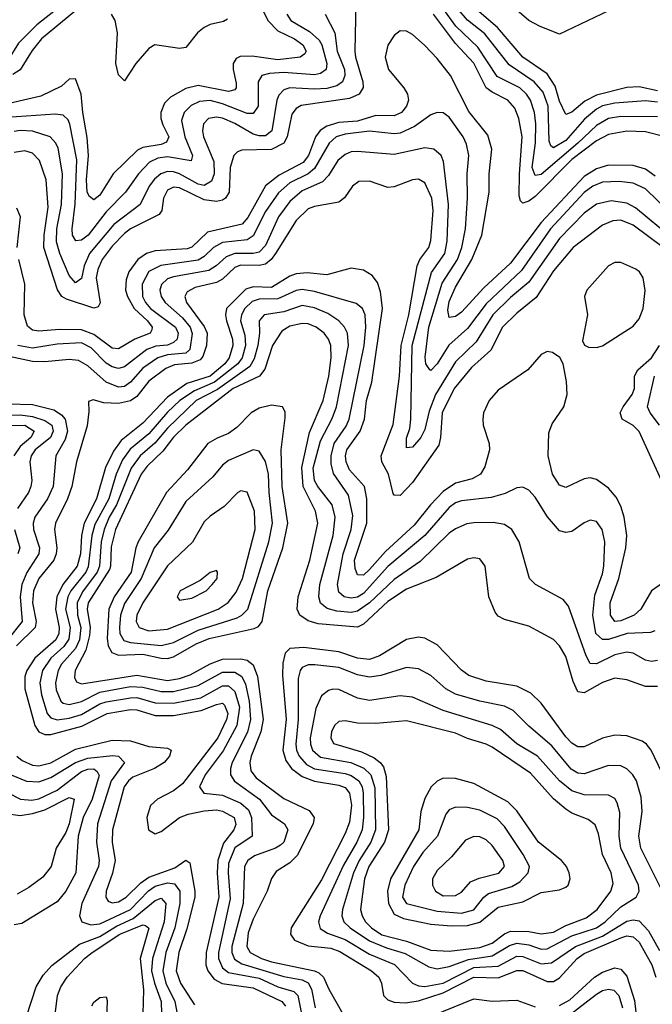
# Model space of a CAD drawing. Header units: inches. Extents: x 884549 to 1028252, y 526810 to 653624.
# Tile 735 of 1056: x 1003448 to 1005513, y 584121 to 587332. Entities that reach past the tile are written whole.
import ezdxf

# ---------------------------------------------------------------- set-up
doc = ezdxf.new("R2010")
doc.units = ezdxf.units.IN
doc.header["$MEASUREMENT"] = 0
doc.layers.add('B0508', color=7, linetype='Continuous')

msp = doc.modelspace()

# ---------------------------------------------------------------- linework, layer by layer
at = {"layer": 'B0508', "color": 5}
for points, elevation in [([(1004547.1, 587492.9), (1004542.3, 587230), (1004544.4, 587210), (1004568.3, 587130), (1004568.8, 587111.2), (1004555.5, 587090), (1004524.2, 587075.8), (1004367, 587053), (1004350, 587042.3), (1004336.1, 587023.9), (1004321.1, 586950), (1004310, 586929.3), (1004270, 586909.3), (1004172.9, 586907.1), (1004158.7, 586901.3), (1004147.3, 586890), (1004135.1, 586850), (1004131.8, 586770), (1004119.6, 586750), (1004110, 586743.7), (1004090, 586739.4), (1004050, 586745.2), (1003970, 586784.1), (1003950, 586786.2), (1003930, 586776), (1003917.1, 586750), (1003912.3, 586710), (1003902.9, 586697.1), (1003810.1, 586650), (1003790, 586635.4), (1003750, 586593.5), (1003717.6, 586550), (1003702.7, 586517.3), (1003697.5, 586490), (1003710.9, 586409.1), (1003704.4, 586395.6), (1003690, 586391.9), (1003601, 586421), (1003585.4, 586430), (1003571.1, 586451.1), (1003527.3, 586590), (1003527.8, 586630), (1003541.1, 586721.1), (1003534.7, 586810), (1003513.1, 586873.1), (1003490, 586897.5), (1003465.1, 586905.1), (1003430, 586899.1)], 1980), ([(1005530, 587063.6), (1005490, 587068.2), (1005390, 587060.7), (1005350, 587051.6), (1005330, 587040.9), (1005291.6, 587008.4), (1005230, 586938.1), (1005190, 586914.8), (1005181.6, 586921.6), (1005176.5, 586936.5), (1005172.6, 587050), (1005156.6, 587096.6), (1005127.1, 587130), (1005045.3, 587185.3), (1004966.4, 587286.4), (1004910, 587331.1), (1004841.8, 587410)], 1940), ([(1003590, 587383.2), (1003504.5, 587315.5), (1003444.1, 587255.9), (1003410, 587201.1), (1003350, 587185.3), (1003250, 587108.8), (1003130, 587076.5), (1003090, 587075.2), (1003010, 587088.1), (1002930, 587086.8), (1002910, 587095.7), (1002853.3, 587153.3), (1002843.7, 587170), (1002825.2, 587230), (1002811.3, 587250), (1002690, 587366.4)], 1860), ([(1004238.3, 587370), (1004258, 587330), (1004290, 587296.5), (1004345.1, 587270), (1004372.1, 587250), (1004382.7, 587230), (1004378.5, 587221.5), (1004363.7, 587210), (1004290, 587201.6), (1004206.9, 587213.1), (1004167.7, 587212.3), (1004154.5, 587205.5), (1004145, 587190), (1004144.3, 587170), (1004154.6, 587125.4), (1004154.9, 587110), (1004150, 587103.4), (1004130, 587098.2), (1004030, 587118.3), (1003990, 587107.9), (1003940.4, 587079.6), (1003920.1, 587059.9), (1003909.2, 587030), (1003909.2, 587010), (1003915.4, 586990), (1003934.3, 586950), (1003927.3, 586932.7), (1003910, 586925.2), (1003850, 586915.9), (1003832.7, 586907.3), (1003753.6, 586830), (1003710, 586760.4), (1003690, 586745.3), (1003675.8, 586755.8), (1003668.4, 586770), (1003665.7, 586810), (1003672.9, 586890), (1003668.4, 586948.4), (1003653.8, 587030), (1003649.1, 587089.1), (1003630, 587139.6), (1003610, 587138.3), (1003584.3, 587115.7), (1003516.6, 587083.4), (1003370, 587049.4)], 1920), ([(1003650, 587377.3), (1003519.4, 587270), (1003488.4, 587231.6), (1003450, 587169.1), (1003425.8, 587154.2)], 1880), ([(1005530, 587015.7), (1005410, 587016.6), (1005370, 587009.7), (1005330, 586987.9), (1005269.6, 586930), (1005150, 586828.1), (1005130, 586824.3), (1005120.4, 586850), (1005130.9, 586930.9), (1005133, 586993), (1005128.1, 587030), (1005114.8, 587070), (1005101.5, 587090), (1005079.9, 587110), (1005006.7, 587146.7), (1004942.9, 587242.9), (1004871.9, 587311.9), (1004829.5, 587370)], 1960), ([(1005530, 587100.1), (1005470, 587113.4), (1005430, 587111.5), (1005330, 587086.1), (1005292.8, 587067.2), (1005250, 587030.9), (1005230, 587023.4), (1005210, 587067.1), (1005195.3, 587115.3), (1005170, 587155.4), (1005090.1, 587210.1), (1005007.5, 587307.5), (1004910, 587390.8)], 1920), ([(1004319.4, 587350), (1004332.5, 587330), (1004393.9, 587293.9), (1004425.9, 587265.9), (1004434.5, 587250), (1004450.8, 587190), (1004448.3, 587170), (1004430, 587156.6), (1004410, 587152.3), (1004310, 587159.8), (1004263.3, 587156.7), (1004238.5, 587150), (1004226.1, 587130), (1004225.8, 587050), (1004210, 587026.4), (1004190, 587026.6), (1004110, 587057.9), (1004070, 587068.7), (1004034.8, 587065.2), (1004007.8, 587052.2), (1003984.6, 587030), (1003976.5, 587003.5), (1003986.7, 586950), (1004012.2, 586890), (1004007.9, 586872.1), (1003930, 586884.8), (1003899.1, 586880.9), (1003872.1, 586867.9), (1003836.3, 586830), (1003793.1, 586770), (1003730, 586705.3), (1003671.8, 586630), (1003650, 586613.9), (1003631.2, 586611.2), (1003620.1, 586630), (1003619.8, 586650), (1003628.9, 586731.1), (1003635, 586875), (1003612.1, 586992.1), (1003605.7, 587005.7), (1003590, 587020.9), (1003564.3, 587024.3), (1003406.3, 587013.7)], 1940), ([(1004444.8, 587350), (1004476.7, 587290), (1004484.6, 587230), (1004507.6, 587170), (1004509.4, 587150), (1004501.4, 587130), (1004482.8, 587117.2), (1004450, 587107.9), (1004410, 587105.6), (1004330, 587110.2), (1004310, 587103.4), (1004293.9, 587086.1), (1004286.7, 587070), (1004270.4, 586970), (1004250, 586954.2), (1004230, 586953.4), (1004210, 586958.7), (1004150, 586994), (1004110, 587010.8), (1004090, 587014.5), (1004063.7, 587010), (1004047.7, 586992.3), (1004044.3, 586970), (1004047.6, 586950), (1004081.1, 586870), (1004082.3, 586830), (1004074.4, 586805.6), (1004050, 586791.5), (1004030, 586795.8), (1003970.1, 586829.9), (1003950, 586836.5), (1003930, 586837.5), (1003908.8, 586830), (1003887.7, 586812.3), (1003870.6, 586790), (1003841.3, 586730), (1003755.8, 586664.2), (1003675.5, 586570), (1003658.2, 586530), (1003650, 586488.3), (1003630, 586474.5), (1003610, 586498), (1003578.7, 586570), (1003568, 586608), (1003569.4, 586650), (1003584.2, 586730), (1003587.5, 586830), (1003573.5, 586913.5), (1003566.4, 586930), (1003547.7, 586950), (1003490, 586968.8), (1003450, 586971.4), (1003430, 586967.9)], 1960), ([(1004125.8, 587334.2), (1004113.6, 587326.4), (1004070, 587316.6), (1004050, 587306.5), (1004028.6, 587290), (1003990, 587242), (1003970, 587238.1), (1003889.1, 587250), (1003870, 587238.5), (1003827.5, 587190), (1003790, 587132.8), (1003770, 587152.4), (1003761.5, 587190), (1003767.4, 587290), (1003759.9, 587330), (1003747.7, 587350)], 1880), ([(1005550, 586952), (1005490, 586966.6), (1005430, 586968.6), (1005370, 586957.5), (1005330, 586937.1), (1005250, 586876.1), (1005130, 586756.1), (1005110, 586740.3), (1005090, 586733.7), (1005082.1, 586742.1), (1005078.3, 586758.3), (1005078.7, 586830), (1005087.5, 586950), (1005077.3, 587010), (1005063.9, 587043.9), (1005040.7, 587070), (1004990, 587095.6), (1004970.3, 587110.3), (1004930, 587190.6), (1004870, 587254.9), (1004798.2, 587350)], 1980), ([(1005370, 587361.6), (1005210, 587285.8), (1005146.4, 587310), (1005110, 587329.9), (1005070, 587363.1)], 1880), ([(1005522.3, 586822.3), (1005490, 586844.9), (1005450, 586857), (1005370, 586858.2), (1005330, 586845.9), (1005290, 586821.1), (1005149.5, 586670.5), (1005050, 586538.1), (1004962.3, 586457.7), (1004890, 586379), (1004870, 586364), (1004850, 586361.2), (1004845.1, 586385.1), (1004850, 586413.4), (1004870, 586460.1), (1004923.9, 586550), (1004956.5, 586630), (1004980.4, 586770), (1004980.3, 586830), (1004988.9, 586910), (1004975.7, 586955.7), (1004913.5, 587033.5), (1004853.9, 587150), (1004810, 587206.3), (1004770, 587248.5), (1004730, 587284.3), (1004710, 587294.8), (1004690, 587295.8), (1004670, 587280.7), (1004650, 587249.1), (1004640.7, 587210), (1004651.3, 587170), (1004701.6, 587110), (1004713.3, 587090), (1004716.5, 587070), (1004710.8, 587050), (1004693.7, 587030), (1004670, 587018.7), (1004610, 587020), (1004550, 587001.8), (1004490, 586997), (1004450, 586985.4), (1004428.9, 586971.1), (1004413, 586950), (1004390.5, 586890), (1004373, 586867), (1004294.4, 586825.6), (1004249.8, 586790.2), (1004192.9, 586687.1), (1004174, 586666), (1004060.8, 586639.2), (1004010, 586590.9), (1003994.6, 586585.4), (1003890, 586578.5), (1003861.9, 586570), (1003833.2, 586550), (1003804.3, 586510), (1003795.5, 586484.5), (1003793.7, 586450), (1003799.4, 586430), (1003821.3, 586390), (1003864.7, 586350), (1003880.6, 586330), (1003878.8, 586321.2), (1003874.2, 586310), (1003823.9, 586290), (1003770, 586258.6), (1003750, 586260.8), (1003690, 586305.8), (1003650, 586320.9), (1003578, 586322), (1003510, 586316.6), (1003490, 586320.3), (1003473.4, 586333.4), (1003463.1, 586370), (1003465.1, 586470), (1003444.7, 586550)], 2020), ([(1005570, 586703.4), (1005490, 586780.6), (1005450, 586799.5), (1005404.6, 586804.6), (1005350, 586802.8), (1005318.2, 586790), (1005290, 586768.4), (1005180, 586650), (1005085.8, 586514.2), (1004970, 586405.8), (1004910, 586325), (1004848.7, 586271.3), (1004810, 586210.5), (1004790, 586187.9), (1004786.2, 586190), (1004773.7, 586210), (1004771.7, 586231.7), (1004783, 586330), (1004826.7, 586473.3), (1004876.5, 586550), (1004891.5, 586590), (1004903.3, 586650), (1004909.9, 586750), (1004908.8, 586830), (1004913.5, 586890), (1004906.5, 586926.5), (1004895.2, 586950), (1004850, 587014.8), (1004830, 587028.4), (1004810, 587029.9), (1004790, 587022.5), (1004736, 586984), (1004690, 586962.7), (1004670, 586960.4), (1004590, 586968.7), (1004510, 586959.4), (1004481.2, 586950), (1004458.1, 586930), (1004410, 586846.6), (1004389.9, 586830.1), (1004330, 586800.7), (1004292.6, 586767.4), (1004250, 586706.6), (1004210, 586627.2), (1004190, 586615), (1004110, 586605.8), (1004080.9, 586590), (1004050, 586560.3), (1004030, 586547.8), (1003909.2, 586530.8), (1003870, 586511), (1003847.5, 586470), (1003849.1, 586430), (1003858.5, 586410), (1003875.1, 586390), (1003957, 586330), (1003965.1, 586310), (1003961.7, 586290), (1003950, 586279.2), (1003930, 586271.2), (1003892.8, 586267.2), (1003862.7, 586257.3), (1003790, 586200.4), (1003770, 586195), (1003750, 586199.9), (1003730, 586212.1), (1003681.8, 586261.8), (1003650, 586278.1), (1003570, 586274.5), (1003490, 586260.7), (1003441.6, 586270)], 2040), ([(1005579, 586619), (1005458.3, 586718.3), (1005430, 586734.1), (1005378.1, 586741.9), (1005330, 586730.3), (1005290, 586701.9), (1005210, 586619), (1005110, 586476.8), (1005050, 586426.8), (1004991.9, 586370), (1004938.3, 586281.7), (1004870, 586216.2), (1004804.8, 586110), (1004784, 586056), (1004770, 585995.5), (1004757.3, 585970), (1004730, 585938.2), (1004710, 585935.6), (1004710, 585968), (1004721.4, 585998.6), (1004724.9, 586030), (1004729, 586270), (1004792.4, 586507.6), (1004835.6, 586570), (1004843.2, 586610), (1004847.1, 586730), (1004831.6, 586870), (1004823.5, 586890), (1004799.6, 586910), (1004770, 586914.9), (1004670, 586892.9), (1004550, 586903), (1004530, 586901.3), (1004510, 586893.3), (1004486.8, 586873.2), (1004455.8, 586824.2), (1004436.8, 586803.2), (1004370, 586774.7), (1004330, 586739.5), (1004292.2, 586690), (1004250, 586596), (1004230, 586574.1), (1004210, 586569.8), (1004150, 586570), (1004121.4, 586558.6), (1004089.7, 586530), (1004065.3, 586514.7), (1003950, 586494.3), (1003930, 586486.8), (1003911, 586469), (1003905.6, 586450), (1003909.4, 586430), (1003922.8, 586410), (1003979.9, 586359.9), (1004004.6, 586330), (1004010.5, 586309.5), (1004003.1, 586256.9), (1003990, 586245.1), (1003930, 586239.6), (1003899.2, 586230), (1003850, 586195.6), (1003810, 586149.9), (1003790, 586136.2), (1003770, 586133.4), (1003730, 586149.9), (1003670, 586203.6), (1003640.5, 586220.5), (1003610, 586224.2), (1003530, 586216.1), (1003490, 586217.4), (1003413.7, 586233.7)], 2060), ([(1005548.2, 586590), (1005450, 586662.1), (1005410, 586678.6), (1005383.3, 586676.7), (1005350, 586662.8), (1005254.7, 586590), (1005190, 586513.9), (1005133.5, 586426.5), (1005070, 586375.4), (1005023.9, 586330), (1004985.7, 586254.3), (1004922, 586198), (1004866.2, 586130), (1004826.8, 586050), (1004821.4, 585970), (1004815.4, 585944.6), (1004730, 585823.5), (1004690, 585780.4), (1004670, 585781.5), (1004667.1, 585787.1), (1004651.2, 585850), (1004629.9, 585890), (1004627.5, 585910), (1004667.3, 586012.7), (1004687.6, 586170), (1004693.2, 586270), (1004718.5, 586370), (1004745.2, 586530), (1004754.1, 586550), (1004783, 586590), (1004790, 586612.7), (1004797.1, 586710), (1004792.7, 586750), (1004770, 586800.2), (1004750, 586812.5), (1004730, 586810.4), (1004670, 586787.2), (1004650, 586785.7), (1004590, 586806.2), (1004555.1, 586804.9), (1004533.7, 586790), (1004508.5, 586751.5), (1004490, 586737.3), (1004410, 586723.6), (1004390, 586715.1), (1004350, 586677), (1004283.2, 586570), (1004268.4, 586550), (1004250, 586535.6), (1004230, 586530.9), (1004168.3, 586531.7), (1004150, 586524.3), (1004110, 586486.2), (1004090, 586474.8), (1004020.6, 586459.4), (1003994.6, 586445.4), (1003987.5, 586430), (1003992.6, 586410), (1004050, 586332.1), (1004059.4, 586310), (1004057.4, 586270), (1004045.8, 586234.2), (1004037, 586223), (1004010, 586212.1), (1003953.5, 586206.5), (1003925.2, 586194.8), (1003870, 586153.9), (1003830, 586104), (1003810, 586089.7), (1003770, 586080.8), (1003723.1, 586083.1), (1003687.9, 586092.1), (1003672.4, 586087.6), (1003674.1, 586054.1), (1003667.8, 586007.8), (1003632.9, 585890), (1003618.3, 585810), (1003604.6, 585770), (1003564.4, 585690), (1003561.1, 585670), (1003569.5, 585610), (1003567.6, 585590), (1003559.8, 585570), (1003510.8, 585510), (1003493.6, 585470), (1003489.8, 585430), (1003501.5, 585370), (1003498.4, 585350), (1003437.3, 585290)], 2080), ([(1003440.3, 586590), (1003450.7, 586690), (1003438.2, 586718.2)], 2020), ([(1005592.6, 585527.4), (1005510.1, 585470), (1005475, 585410), (1005453, 585390), (1005410, 585371.4), (1005389.9, 585370), (1005376.3, 585390), (1005375, 585430), (1005403.6, 585510), (1005426.6, 585610), (1005429, 585650), (1005420.9, 585710), (1005410, 585746), (1005395.2, 585775.2), (1005370, 585804), (1005330, 585833.3), (1005310, 585838.5), (1005290, 585835.2), (1005230, 585806.5), (1005210, 585814.2), (1005187.3, 585850), (1005172.7, 585910), (1005175.3, 585984.7), (1005185.4, 586014.6), (1005223.6, 586070), (1005235.2, 586110), (1005232.5, 586152.5), (1005221.3, 586210), (1005210.5, 586230.5), (1005187.2, 586247.2), (1005170, 586250.5), (1005150, 586241), (1005106, 586190), (1005010, 586123.9), (1004980.4, 586090), (1004961.9, 586050), (1004959.2, 586030), (1004961, 586010), (1004980.1, 585950), (1004980.8, 585930), (1004966.3, 585873.7), (1004951.4, 585850), (1004924.7, 585835.3), (1004870, 585820.7), (1004830, 585793.6), (1004788.4, 585750), (1004735.7, 585684.3), (1004641.8, 585598.2), (1004590, 585538.9), (1004570, 585521.2), (1004550, 585521.3), (1004542.4, 585542.4), (1004541, 585570), (1004580.7, 585690), (1004580.9, 585770), (1004572.9, 585810), (1004524, 585864), (1004513.3, 585890), (1004511.2, 585910), (1004516.2, 585930), (1004558.8, 585990), (1004572.8, 586030), (1004580.3, 586090), (1004597.5, 586150), (1004632.2, 586390), (1004625.2, 586445.2), (1004615.4, 586475.4), (1004598.2, 586498.2), (1004570, 586515.3), (1004530, 586522.3), (1004450, 586500.4), (1004386.4, 586506.4), (1004350, 586503.6), (1004330, 586496.2), (1004270, 586459.2), (1004210, 586460.8), (1004186.6, 586453.4), (1004123.4, 586390), (1004119.8, 586370), (1004123.2, 586350), (1004142.9, 586290), (1004144.1, 586270), (1004132.1, 586230), (1004118, 586210), (1004070, 586169.3), (1003994, 586146), (1003930, 586101.5), (1003850, 586016.1), (1003779.6, 585960.4), (1003754.3, 585925.7), (1003728.5, 585871.5), (1003698.4, 585770), (1003658.1, 585690), (1003649.6, 585650.4), (1003646.9, 585590), (1003636.1, 585550), (1003588.8, 585490), (1003569.1, 585450), (1003564.4, 585410), (1003576.9, 585350), (1003575.8, 585330), (1003565.9, 585310), (1003497.6, 585250), (1003471.5, 585210), (1003464.9, 585190), (1003464.7, 585150), (1003497.4, 585030), (1003510.1, 585010), (1003530, 585001.4), (1003550, 585001.5), (1003651.3, 585028.7), (1003733.5, 585070), (1003810, 585082.5), (1003830, 585081.8), (1003890, 585063.3), (1003950, 585063.4), (1004040.7, 585079.3), (1004090, 585099.3), (1004110, 585103.1), (1004116.9, 585096.9), (1004126.9, 585070), (1004123.1, 585050), (1004095.2, 584990), (1003979.5, 584840.5), (1003950, 584816.8), (1003897.3, 584790), (1003874.8, 584770), (1003862.9, 584730), (1003868.1, 584690), (1003890, 584677), (1003910, 584684.2), (1003969.2, 584730.8), (1003998.3, 584741.7), (1004050, 584752.2), (1004090, 584754.9), (1004110, 584751.3), (1004147.6, 584730), (1004153, 584707), (1004146.5, 584690), (1004112.9, 584647.1), (1004095.2, 584590), (1004092, 584550), (1004097.9, 584470), (1004056.3, 584290), (1004055.9, 584250), (1004061.7, 584230), (1004083.1, 584203.1), (1004108.4, 584188.4), (1004210, 584174.3), (1004303.2, 584130), (1004315.1, 584115.1)], 2120), ([(1005520.8, 585339.2), (1005506.3, 585333.7), (1005430.9, 585330.9), (1005370, 585311.4), (1005350, 585310.6), (1005328.7, 585330), (1005318.1, 585390), (1005324.8, 585455.2), (1005350, 585524.7), (1005354.7, 585550), (1005357.4, 585630), (1005348.8, 585670), (1005330, 585695.3), (1005310, 585699.8), (1005290, 585691.9), (1005250, 585663.1), (1005230, 585659.4), (1005210, 585665.7), (1005171, 585711), (1005130, 585775.5), (1005110, 585798.4), (1005090, 585808), (1005070, 585805.7), (1005032.4, 585787.6), (1004986.2, 585773.7), (1004890, 585763.6), (1004870, 585756.2), (1004850, 585741.9), (1004769.7, 585650), (1004650, 585549), (1004570, 585461.1), (1004550, 585448.6), (1004530, 585445.2), (1004507.3, 585450), (1004490, 585464.9), (1004485.4, 585490), (1004503.4, 585590), (1004530, 585670), (1004534.9, 585714.9), (1004521.4, 585781.4), (1004472.4, 585852.4), (1004464.2, 585884.2), (1004464.3, 585910), (1004474.8, 585950), (1004513.3, 586006.7), (1004523.7, 586030), (1004572.7, 586270), (1004578.1, 586330), (1004575.3, 586370), (1004566.7, 586390), (1004546.6, 586406.6), (1004410, 586445.7), (1004370, 586452.6), (1004350, 586449.7), (1004290, 586421.8), (1004230, 586420.7), (1004206.6, 586413.4), (1004182.6, 586390), (1004171.4, 586370), (1004168.8, 586350), (1004183.2, 586303.2), (1004185.5, 586270), (1004174, 586230), (1004160.3, 586210), (1004083.8, 586150), (1004018, 586122), (1003970.6, 586090), (1003930, 586052.5), (1003870, 585981.3), (1003808.1, 585931.9), (1003783.5, 585896.5), (1003762.9, 585850), (1003738.6, 585770), (1003693.5, 585686.5), (1003683.8, 585650), (1003671.8, 585548.2), (1003663.9, 585530), (1003615.2, 585470), (1003605, 585450), (1003597.8, 585410), (1003612.9, 585350), (1003608.2, 585311.8), (1003591.9, 585288.1), (1003549.3, 585250), (1003522.5, 585210), (1003514.3, 585170), (1003519.7, 585130), (1003537.6, 585070), (1003550, 585055.2), (1003570, 585048.9), (1003610, 585054.4), (1003650, 585066.7), (1003710, 585100.9), (1003730, 585107.3), (1003810, 585121), (1003830, 585121.7), (1003890, 585104.8), (1003950, 585103), (1004038.9, 585121.1), (1004110, 585159.7), (1004130, 585160.1), (1004150, 585141.8), (1004165.1, 585090), (1004157.2, 585030), (1004112, 584948), (1004053, 584870), (1004034.7, 584830), (1004048.9, 584810), (1004110, 584803.4), (1004170, 584777.3), (1004195, 584755), (1004205, 584730), (1004207, 584670), (1004150, 584630.9), (1004130, 584579.8), (1004127.9, 584550), (1004134.4, 584465.6), (1004096.8, 584290), (1004097.4, 584270), (1004110, 584240.1), (1004130, 584224.6), (1004230, 584206), (1004290, 584178), (1004342.5, 584162.5), (1004355.5, 584150), (1004370, 584079.1)], 2140), ([(1005530, 585242.8), (1005510, 585239), (1005490, 585243.4), (1005450, 585266.2), (1005430, 585269.9), (1005390, 585261.2), (1005330, 585231.4), (1005310, 585233), (1005297.2, 585257.2), (1005239.3, 585419.4), (1005221.3, 585441.3), (1005131.5, 585490), (1005112.2, 585510), (1005078.1, 585630), (1005053.8, 585670), (1005030, 585686.5), (1004993, 585693), (1004930, 585691.2), (1004907.8, 585687.8), (1004870, 585672.2), (1004850, 585658), (1004754.7, 585565.3), (1004670, 585507), (1004589.3, 585430.7), (1004550, 585403.8), (1004530, 585399), (1004483, 585403), (1004451.6, 585411.6), (1004429.4, 585429.4), (1004424.5, 585450), (1004427.8, 585490), (1004471.6, 585650), (1004477.7, 585710), (1004467.5, 585750), (1004420.5, 585810), (1004410.6, 585830), (1004406, 585870), (1004430, 585958.6), (1004467.8, 586032.2), (1004481.8, 586070), (1004521.6, 586270), (1004517.6, 586310), (1004508.6, 586330), (1004489.9, 586350), (1004454, 586374), (1004410, 586392.9), (1004370, 586400.6), (1004310, 586380), (1004246, 586370), (1004229.4, 586350), (1004230.6, 586310), (1004224.7, 586270), (1004213.3, 586226.7), (1004198.8, 586201.2), (1004093.3, 586126.7), (1004024, 586090), (1003930, 586000.6), (1003888.9, 585951.1), (1003841.4, 585910), (1003812.3, 585870), (1003764.1, 585750), (1003740.2, 585710), (1003723.3, 585670), (1003713.8, 585630), (1003708.3, 585550), (1003700.6, 585530), (1003653.4, 585466.6), (1003636, 585430), (1003636.3, 585390), (1003648, 585350), (1003643.4, 585310), (1003630, 585281.6), (1003585, 585230), (1003573.6, 585210), (1003565.2, 585170), (1003567.2, 585147.2), (1003582.6, 585110), (1003590, 585103.5), (1003610, 585099.2), (1003650, 585108.9), (1003710, 585139.5), (1003810, 585157.6), (1003850, 585155.7), (1003910, 585141.1), (1003950, 585141.3), (1004030, 585161.1), (1004110, 585204.2), (1004150, 585204.8), (1004173.3, 585190), (1004184.8, 585164.8), (1004197.4, 585110), (1004200.8, 585050), (1004191.1, 585008.9), (1004141.3, 584910), (1004135.8, 584890), (1004136.4, 584870), (1004149.4, 584849.4), (1004230.8, 584790), (1004270, 584738.8), (1004312.5, 584710), (1004322.7, 584690), (1004310.5, 584650), (1004299.6, 584640.4), (1004282.6, 584630), (1004214.5, 584605.5), (1004192.3, 584590), (1004181.3, 584570), (1004176.9, 584450), (1004140.4, 584310), (1004140.5, 584290), (1004148.7, 584268.7), (1004173.1, 584253.1), (1004310, 584212), (1004370, 584200.4), (1004390, 584191), (1004400.7, 584170), (1004412.8, 584110)], 2160), ([(1005530, 585157.6), (1005490, 585157.6), (1005430, 585179.3), (1005390, 585184.9), (1005350, 585170.6), (1005290, 585137), (1005270, 585139.9), (1005254, 585174), (1005230, 585255.9), (1005210, 585289.9), (1005190.6, 585310.6), (1005110, 585353.9), (1005030, 585376.3), (1005010, 585387.3), (1004999.7, 585399.7), (1004979, 585450), (1004966.8, 585550), (1004950, 585573.8), (1004930, 585577.7), (1004910, 585573), (1004807.2, 585512.8), (1004710, 585474.8), (1004650, 585434.5), (1004570, 585360.8), (1004550, 585351.4), (1004422.5, 585362.5), (1004390, 585371.6), (1004362.3, 585390), (1004353.3, 585410), (1004356.8, 585450), (1004395.4, 585570), (1004420.9, 585690), (1004413.5, 585730), (1004373.4, 585810), (1004368.6, 585871.4), (1004394.1, 585985.9), (1004438.3, 586090), (1004456.9, 586170), (1004465, 586230), (1004463.7, 586270), (1004456.1, 586290), (1004441.4, 586310), (1004415.8, 586330), (1004390, 586340.1), (1004370, 586342.1), (1004330, 586332.6), (1004303.5, 586316.5), (1004272.7, 586270), (1004247.7, 586192.3), (1004230.4, 586170), (1004145.1, 586130), (1003990.2, 586009.8), (1003950, 585971.1), (1003915.3, 585924.8), (1003864.1, 585876), (1003844.2, 585850), (1003760.8, 585670), (1003746.4, 585613.6), (1003744.9, 585550), (1003740.6, 585539.4), (1003671.8, 585430), (1003668.2, 585410), (1003677.8, 585350), (1003675.9, 585324.1), (1003663.4, 585276.6), (1003628.6, 585210), (1003626.6, 585186.6), (1003633.3, 585173.3), (1003650, 585165.9), (1003830, 585194.8), (1003930, 585177.2), (1003970, 585183.4), (1004004.3, 585195.7), (1004070, 585231.7), (1004110, 585246.5), (1004170, 585248.4), (1004190, 585243.2), (1004210, 585228.6), (1004224.4, 585190), (1004242.1, 585050), (1004235.4, 585010), (1004203.2, 584930), (1004199.3, 584910), (1004202.9, 584882.9), (1004220.1, 584860.1), (1004310, 584792.4), (1004393, 584753), (1004409.6, 584730), (1004406.1, 584710), (1004353.8, 584606.2), (1004330, 584582.6), (1004285.3, 584554.7), (1004270, 584530.9), (1004255.5, 584490), (1004210, 584399.3), (1004194, 584354), (1004189.5, 584310), (1004200.7, 584290), (1004237.6, 584270), (1004270, 584259.3), (1004410, 584230.2), (1004423.9, 584223.9), (1004439.5, 584210), (1004456.5, 584170), (1004503.1, 584090)], 2180), ([(1005542.9, 585830), (1005469.2, 585989.2), (1005450, 586008.6), (1005414.1, 586030), (1005407.6, 586050), (1005417.1, 586070), (1005447.3, 586110), (1005454.1, 586130), (1005454.9, 586170), (1005465.1, 586190), (1005510.3, 586230), (1005536.1, 586270)], 2080), ([(1005535.7, 586010), (1005505.8, 586050), (1005497.3, 586070), (1005520.2, 586170)], 2060), ([(1003410, 586079.7), (1003490, 586077.6), (1003559.5, 586059.5), (1003584.2, 586044.2), (1003596.4, 586030), (1003604, 585990), (1003596.9, 585963.1), (1003566.3, 585910), (1003557.4, 585810), (1003538.8, 585770), (1003497.7, 585710), (1003491.7, 585690), (1003492.6, 585670), (1003512.2, 585610), (1003510.4, 585590), (1003471.1, 585528.9), (1003454.8, 585490), (1003449.4, 585450), (1003456.1, 585370), (1003409.3, 585310.7)], 2060), ([(1003410, 586042.9), (1003450, 586043.7), (1003490, 586038.3), (1003530, 586025.6), (1003552.4, 586010), (1003557.3, 585990), (1003548.7, 585970), (1003498.2, 585930), (1003485.1, 585910), (1003481, 585890), (1003487.4, 585830), (1003484.6, 585810), (1003477, 585790), (1003441.4, 585738.6)], 2040), ([(1003410, 586009.1), (1003464.7, 586010), (1003495.7, 585990), (1003484.1, 585970), (1003450, 585940.9), (1003429, 585910)], 2020), ([(1003431.4, 585670), (1003448, 585610), (1003442.2, 585590)], 2040), ([(1005556.6, 584850), (1005508.4, 584950), (1005494, 584970), (1005479.7, 584979.7), (1005430, 584997), (1005390, 584998.5), (1005350, 584988.7), (1005290, 584960.9), (1005270, 584960.4), (1005250, 584972.4), (1005230, 584993.6), (1005150, 585103.4), (1005116.3, 585136.3), (1005070, 585159.1), (1004970, 585175.2), (1004913.4, 585193.4), (1004890, 585210.5), (1004810, 585293.7), (1004770, 585315), (1004750, 585318.4), (1004710, 585310.9), (1004622.5, 585257.5), (1004590, 585245.9), (1004550, 585249.9), (1004490, 585271.1), (1004375, 585285), (1004330, 585281.7), (1004314.1, 585265.9), (1004306.7, 585233.3), (1004305.9, 585194.1), (1004318.1, 585050), (1004307.3, 584950), (1004316.6, 584916.6), (1004335.6, 584890), (1004370, 584864), (1004410, 584849), (1004490, 584835.6), (1004510, 584827.9), (1004524.6, 584810), (1004530.4, 584770.4), (1004524.8, 584715.2), (1004510, 584677.9), (1004432.9, 584527.1), (1004334.1, 584370), (1004332.2, 584350), (1004345.3, 584330), (1004390, 584312.3), (1004464, 584304), (1004493.3, 584293.3), (1004596.6, 584230), (1004619.9, 584210), (1004628.8, 584190), (1004635.8, 584150), (1004650, 584135.8), (1004670, 584127.7), (1004706, 584126), (1004750, 584132), (1004830, 584158.6), (1004930, 584209.7), (1005010, 584207.9), (1005070, 584230.8), (1005090, 584231.4), (1005170, 584195.4), (1005190, 584195.9), (1005210, 584207.2), (1005267.5, 584270), (1005290, 584286.9), (1005410, 584338.2), (1005430, 584344.9), (1005450, 584341.5), (1005470, 584323.7), (1005510.7, 584250), (1005524.2, 584210)], 2220), ([(1005546.7, 584486.7), (1005475.6, 584630), (1005468.6, 584670), (1005479.4, 584750), (1005476.7, 584796.7), (1005461.3, 584850), (1005449.4, 584870), (1005430, 584888.8), (1005410, 584898.4), (1005370, 584899.5), (1005290, 584873.3), (1005270, 584874.7), (1005247.6, 584887.6), (1005184.6, 584964.6), (1005110, 585028.4), (1005059, 585079), (1005030, 585093.5), (1004950, 585109.3), (1004870, 585132.6), (1004838.4, 585150), (1004790, 585193.2), (1004750, 585215.2), (1004710, 585219.9), (1004626.7, 585193.3), (1004590, 585188.2), (1004550, 585196.1), (1004490, 585219.1), (1004411.6, 585228.4), (1004390, 585228.5), (1004370, 585219.2), (1004363.4, 585210), (1004356.8, 585183.2), (1004356.6, 585050), (1004349, 584970), (1004351.5, 584950), (1004360.3, 584930), (1004383.6, 584903.6), (1004410, 584888.8), (1004510, 584874.4), (1004530, 584867.7), (1004554.6, 584850), (1004565.3, 584830), (1004569, 584810), (1004569.6, 584730), (1004565.4, 584690), (1004548.1, 584650), (1004505.2, 584574.8), (1004429, 584410), (1004423.6, 584390), (1004428.2, 584368.2), (1004453, 584353), (1004510, 584332.5), (1004590, 584284.5), (1004670.8, 584250.8), (1004729.8, 584189.8), (1004750, 584181.1), (1004770, 584178.9), (1004830, 584190.5), (1004930, 584240.7), (1005010, 584245.8), (1005070, 584277.7), (1005090, 584276.9), (1005150, 584253), (1005183.8, 584256.2), (1005262.1, 584310), (1005350, 584342.8), (1005430, 584392), (1005450, 584397.1), (1005470, 584392.9), (1005500.5, 584360.5), (1005536.1, 584296.1)], 2240), ([(1003439.2, 584930), (1003456.6, 584916.6), (1003490, 584901.5), (1003510, 584898.9), (1003550, 584908.9), (1003630, 584953), (1003750, 584982.3), (1003810, 584980.3), (1003870, 584962.3), (1003930, 584956.3), (1003942.8, 584950), (1003937.3, 584930), (1003919.5, 584910), (1003887.7, 584890), (1003817.7, 584862.3), (1003802.7, 584850), (1003788.9, 584830), (1003750.9, 584690), (1003749.3, 584650), (1003759.3, 584590), (1003751.2, 584548.8), (1003730.5, 584490), (1003728.7, 584470), (1003737.3, 584457.3), (1003750, 584451.9), (1003770, 584455.8), (1003795.8, 584470), (1003843.2, 584516.8), (1003870, 584535.8), (1003954.1, 584565.9), (1003990, 584591.3), (1004003, 584583), (1004019.5, 584490), (1004019.1, 584470), (1003993.2, 584366.8), (1003967.3, 584290), (1003959.1, 584230), (1003972.5, 584190), (1004018.9, 584118.9)], 2080), ([(1003420.1, 584870), (1003470, 584849), (1003510, 584847.2), (1003550, 584861.1), (1003630, 584910), (1003670, 584924.3), (1003752.4, 584932.4), (1003770.2, 584930), (1003789.6, 584910), (1003746.3, 584850), (1003702.3, 584710), (1003698.2, 584650), (1003707.5, 584590), (1003705.7, 584570), (1003651, 584450), (1003643.4, 584410), (1003650.5, 584390.5), (1003680, 584380), (1003710, 584383.2), (1003810, 584430), (1003868.8, 584491.2), (1003890, 584506.8), (1003930, 584516.9), (1003953.4, 584513.5), (1003971, 584490), (1003970.5, 584450), (1003954.6, 584370), (1003924.8, 584290), (1003915.7, 584230), (1003925.2, 584190), (1003954.3, 584130), (1003969.7, 584050)], 2060), ([(1003410, 584810.8), (1003450.6, 584790.6), (1003487.4, 584787.4), (1003510, 584791.1), (1003570, 584819.8), (1003650, 584880.5), (1003670, 584887.9), (1003690, 584888.6), (1003700.8, 584880.8), (1003706.9, 584866.9), (1003684.3, 584790), (1003655.3, 584730), (1003639.2, 584670), (1003631.3, 584550), (1003599, 584490), (1003570, 584455), (1003455.4, 584384.6), (1003430, 584380.7)], 2040), ([(1003402.9, 584742.9), (1003450, 584736.9), (1003490, 584743), (1003530, 584755.8), (1003610, 584795.4), (1003625.3, 584790), (1003609.1, 584710), (1003598.1, 584681.9), (1003567.3, 584630), (1003551, 584570), (1003523.8, 584536.2), (1003477.9, 584502.2), (1003440, 584480)], 2020), ([(1003470, 584081.6), (1003501.7, 584178.3), (1003524.4, 584215.6), (1003552.9, 584247.1), (1003642.9, 584317.2), (1003710, 584342.4), (1003764.4, 584375.6), (1003818.6, 584401.4), (1003890, 584459.6), (1003910, 584467.7), (1003924.6, 584450), (1003919.2, 584390), (1003881.3, 584270), (1003878.4, 584230), (1003887.6, 584190), (1003910, 584130), (1003913.5, 584010)], 2040), ([(1003561.3, 584070), (1003571.9, 584150), (1003582.3, 584177.7), (1003602.9, 584210), (1003659.6, 584270), (1003685.1, 584290), (1003775.2, 584350), (1003850, 584379.8), (1003858.5, 584378.5), (1003869.1, 584369.1), (1003841.7, 584270), (1003851.9, 584168.1), (1003850.4, 584090)], 2020), ([(1005210, 584116.7), (1005243.9, 584136.1), (1005324.1, 584210), (1005350, 584225.4), (1005390, 584239.6), (1005410, 584235.5), (1005430, 584212.8), (1005454, 584134), (1005468.2, 584010)], 2180), ([(1005230, 584076.6), (1005330, 584154.6), (1005350, 584165.6), (1005370, 584170.7), (1005387.3, 584167.3), (1005403.6, 584150), (1005415.2, 584110)], 2160), ([(1003684, 584116), (1003690, 584128.1), (1003710, 584143.6), (1003730, 584144.9), (1003733.9, 584133.9), (1003731.6, 584070)], 1980), ([(1004767.4, 584072.6), (1004930, 584138.7), (1004990, 584130.8), (1005070, 584134.4), (1005130, 584113.3)], 2180)]:
    msp.add_lwpolyline(points, dxfattribs=dict(at, elevation=elevation))
for points, elevation in [([(1005410, 586541), (1005390, 586540.6), (1005370, 586529.9), (1005298.8, 586450), (1005290.8, 586430), (1005301.4, 586370), (1005285.3, 586285.3), (1005290.9, 586270.9), (1005304.1, 586264.1), (1005330, 586263.1), (1005350, 586269.2), (1005450, 586332.6), (1005470, 586356.4), (1005483, 586390), (1005489.1, 586449.1), (1005483, 586490), (1005471.2, 586510), (1005459.1, 586519.1)], 2120), ([(1004270, 586075.2), (1004230, 586065.6), (1004203.4, 586050), (1004157.1, 586002.9), (1004130, 585982.8), (1004092.1, 585967.9), (1004062.5, 585950), (1003995.5, 585864.5), (1003926.7, 585790), (1003834.9, 585630), (1003827.1, 585610), (1003811.4, 585530), (1003756.1, 585450), (1003738.6, 585410), (1003733.9, 585313.9), (1003737, 585290), (1003748.3, 585268.3), (1003770, 585259.8), (1003850, 585263.3), (1003910, 585249.7), (1003930, 585249.3), (1003950, 585254.7), (1004023.5, 585296.5), (1004066.1, 585313.9), (1004213.6, 585346.4), (1004227, 585353), (1004239.9, 585370), (1004257.4, 585470), (1004306.3, 585610), (1004323.4, 585690), (1004305, 585810), (1004301.7, 585930), (1004314.4, 586034.4), (1004313.9, 586053.9), (1004305.7, 586070)], 2220), ([(1004210, 585929.2), (1004130, 585894.4), (1004110, 585879.4), (1004078.3, 585841.7), (1003990, 585760.5), (1003932.7, 585667.3), (1003886.4, 585610), (1003844.2, 585510), (1003790, 585428.2), (1003777.3, 585390), (1003773.4, 585350), (1003775.1, 585330), (1003788, 585308), (1003810, 585301.2), (1003910, 585291.2), (1003950, 585301.2), (1004030, 585341.4), (1004157.9, 585382.1), (1004173.3, 585390), (1004192.6, 585410), (1004261.4, 585630), (1004272.7, 585690), (1004261.7, 585790), (1004260.1, 585850), (1004250, 585891.9), (1004230, 585925.5)], 2240), ([(1004170, 585796), (1004160.3, 585790), (1004115.6, 585744.4), (1004070, 585713.6), (1004050, 585694.5), (1004011.5, 585628.5), (1003930, 585551.7), (1003849.4, 585430), (1003830.1, 585390), (1003828.2, 585370), (1003837.9, 585350), (1003870, 585338.9), (1003930, 585344.6), (1004095.9, 585410), (1004128.5, 585431.5), (1004155, 585465), (1004175.3, 585510), (1004216.6, 585670), (1004214.4, 585730), (1004190, 585791.8)], 2260), ([(1004090, 585535.6), (1004070, 585529.6), (1004037.1, 585502.9), (1003972, 585470), (1003961.8, 585450), (1003970, 585439.6), (1004010, 585445.3), (1004056.4, 585470), (1004076.4, 585490), (1004092.4, 585510), (1004094, 585530)], 2280), ([(1004470, 585149.4), (1004455.4, 585144.6), (1004433.2, 585126.8), (1004414.2, 585085.8), (1004396.3, 584990), (1004396.8, 584970), (1004403.9, 584950), (1004430, 584927.1), (1004529.2, 584909.2), (1004571.4, 584891.4), (1004594.5, 584870), (1004607.4, 584827.4), (1004608.8, 584690), (1004594.5, 584650), (1004555.4, 584590), (1004537.8, 584550), (1004501.4, 584430), (1004499.4, 584410), (1004505.5, 584390), (1004526.8, 584370), (1004590, 584328.6), (1004645.2, 584305.2), (1004706.5, 584286.5), (1004783.3, 584243.3), (1004810, 584237.3), (1004850, 584243.9), (1004912.5, 584267.5), (1004990, 584279.3), (1005046.6, 584313.4), (1005070, 584320.1), (1005110, 584315), (1005150, 584301), (1005170, 584302.3), (1005250, 584344), (1005330, 584370.5), (1005359, 584390), (1005410, 584439.4), (1005459.9, 584470), (1005469.5, 584490), (1005467.6, 584510), (1005409.9, 584630), (1005404.9, 584670), (1005406.3, 584746.3), (1005398, 584778), (1005390, 584792.2), (1005370, 584803.4), (1005290, 584804.6), (1005250, 584817.7), (1005210, 584849.9), (1005138.3, 584930), (1005070.9, 584970.9), (1005016.9, 585016.9), (1004990.2, 585030.2), (1004830, 585079.8), (1004730, 585122.8), (1004690, 585127.7), (1004590, 585111.6), (1004550, 585119.7), (1004490, 585147.9)], 2260), ([(1004710, 585046.1), (1004610, 585036.4), (1004550, 585038.4), (1004510, 585045.3), (1004490, 585043), (1004475.1, 585030), (1004465.1, 585010), (1004463, 584990), (1004472.1, 584972.1), (1004564, 584944), (1004605.1, 584925.1), (1004624.9, 584910), (1004635.4, 584895.4), (1004644.4, 584864.4), (1004651.2, 584690), (1004638.2, 584650), (1004587.4, 584570), (1004573.7, 584530), (1004560.6, 584430), (1004565.3, 584410), (1004577, 584390), (1004595.7, 584370), (1004630, 584348.2), (1004710, 584326.6), (1004790, 584297.3), (1004850, 584294.4), (1004950, 584306.6), (1004990, 584320.6), (1005030, 584351.1), (1005050, 584359.2), (1005110, 584358.8), (1005150, 584350.8), (1005190, 584356.4), (1005230, 584377.6), (1005296.7, 584403.3), (1005333.2, 584430), (1005377.7, 584490), (1005384.6, 584515.4), (1005377.9, 584550), (1005350.3, 584610), (1005337.5, 584677.5), (1005326, 584706), (1005303.5, 584723.5), (1005250, 584744.4), (1005230, 584757.5), (1005190, 584791.1), (1005115.2, 584875.2), (1004990, 584959.9), (1004970, 584969.3), (1004910, 584987.5), (1004870, 585005.8)], 2280), ([(1004830, 584858.1), (1004810, 584849.2), (1004790.8, 584830), (1004770, 584791.9), (1004757, 584750), (1004751, 584690), (1004658.2, 584530), (1004648.8, 584490), (1004651.6, 584450), (1004670, 584415.2), (1004700.6, 584400.6), (1004790, 584382.5), (1004856.6, 584376.6), (1004910, 584378.1), (1004950, 584389.2), (1005010, 584437.8), (1005090, 584454.9), (1005150, 584485.3), (1005210, 584494.6), (1005230, 584502.6), (1005237.6, 584510), (1005244.2, 584530), (1005241.4, 584550), (1005232.6, 584570), (1005216.1, 584590), (1005141, 584650), (1005070, 584752.4), (1005041.1, 584781.1), (1004930, 584841.7), (1004870, 584857.5)], 2320), ([(1004870, 584763.8), (1004850, 584754.9), (1004838.5, 584741.5), (1004811.8, 584670), (1004763.7, 584616.3), (1004733.1, 584570), (1004704.7, 584510), (1004697.9, 584470), (1004710, 584449.4), (1004810, 584425.2), (1004890, 584418.1), (1004930, 584428.7), (1004962.5, 584470), (1004977.9, 584482.1), (1005054.2, 584505.8), (1005079.8, 584520.2), (1005107.3, 584550), (1005111.4, 584570), (1005091.1, 584610), (1005030, 584700.7), (1005006.3, 584726.3), (1004950, 584754.5), (1004910, 584762.8)], 2340), ([(1004930, 584668.8), (1004903.5, 584656.5), (1004857.6, 584602.4), (1004810, 584557.7), (1004795.4, 584530), (1004794.8, 584510), (1004805.5, 584490), (1004830, 584475.4), (1004870, 584475.8), (1004890, 584487.3), (1004919.2, 584520.8), (1004947.4, 584532.6), (1005011.7, 584548.3), (1005029.9, 584570), (1005024.9, 584590), (1004990, 584638.5), (1004970, 584657.6), (1004950, 584667.8)], 2360)]:
    msp.add_lwpolyline(points, close=True, dxfattribs=dict(at, elevation=elevation))

doc.saveas('drawing.dxf')
